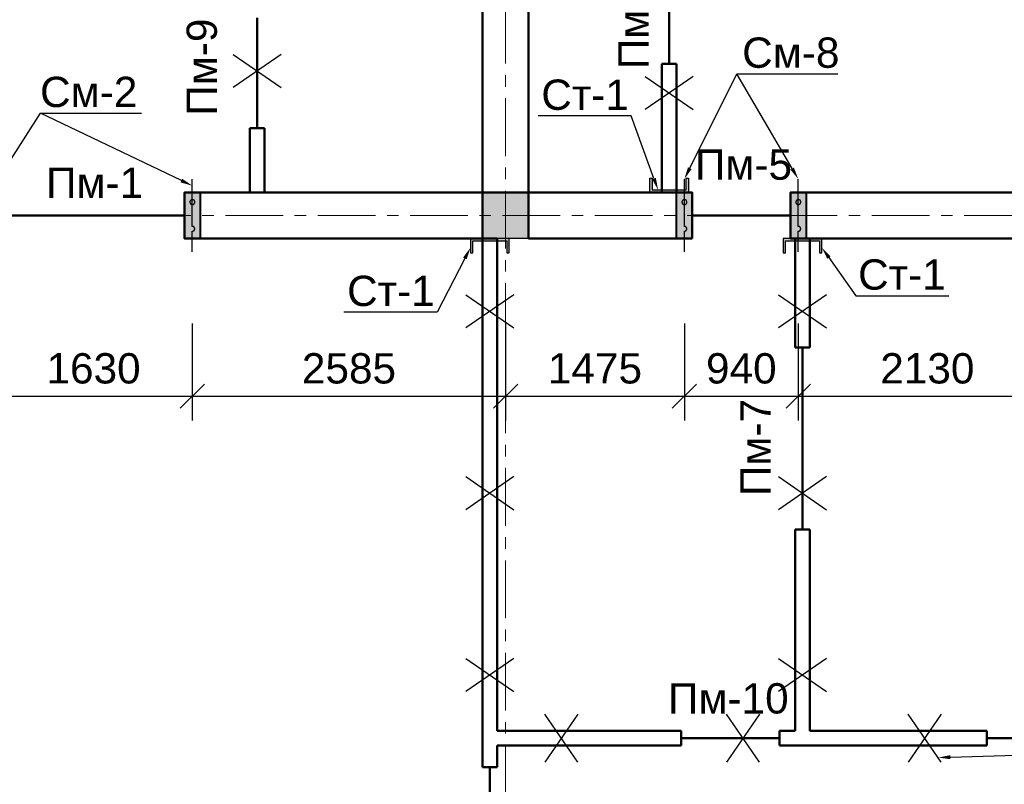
# Model space of a CAD drawing. Header units: millimetres. Extents: x 2063114 to 14983986, y -126020516 to 213791.
# Tile 471 of 656: x 2344007 to 2352132, y -754233 to -747928. Entities that reach past the tile are written whole.
import ezdxf
from ezdxf import colors
from ezdxf.entities.mleader import LeaderData, LeaderLine
from ezdxf.math import Vec2, Vec3

# ---------------------------------------------------------------- set-up
doc = ezdxf.new("R2010")
doc.units = ezdxf.units.MM
doc.linetypes.add('ACAD_ISO10W100', pattern=[18, 12, -3, 0, -3])
doc.linetypes.add('осевая', pattern=[50.8, 31.75, -6.35, 6.35, -6.35])
doc.layers.get('Defpoints').update_dxf_attribs({"color": 6, "lineweight": 35})
for name, color, linetype, lineweight in [('.', 7, 'Continuous', 15), ('РАЗМЕР АР', 150, 'Continuous', 20), ('сплошная_толстая', 7, 'Continuous', 50)]:
    doc.layers.add(name, color=color, linetype=linetype, lineweight=lineweight)
for name, color, linetype in [('AC_OS', 1, 'ACAD_ISO10W100'), ('OBMER', 7, 'Continuous'), ('PDF _leader', 7, 'Continuous'), ('R_Dim', 94, 'Continuous'), ('пунктир', 1, 'ACAD_ISO10W100'), ('Размеры', 28, 'Continuous')]:
    doc.layers.add(name, color=color, linetype=linetype)
doc.styles.add('ISO', font='times.ttf')
doc.styles.get("Standard").update_dxf_attribs({"font": 'arial.ttf'})
doc.dimstyles.new('STANDARD$0', dxfattribs={"dimtxt": 250, "dimasz": 200, "dimexe": 200, "dimexo": 300, "dimgap": 100, "dimtad": 1, "dimdec": 0, "dimzin": 1, "dimdsep": 46, "dimtxsty": 'Standard', "dimblk1": 'OBLIQUE', "dimblk2": 'OBLIQUE', "dimsah": 1, "dimcen": 2.5, "dimdle": 200, "dimadec": 0, "dimazin": 0, "dimtfac": 1, "dimtdec": 0, "dimtmove": 0, "dimatfit": 3, "dimldrblk": 'OBLIQUE', "dimfxl": 600, "dimfxlon": 1, "dimtolj": 1, "dimtzin": 1, "dimarcsym": 0})

# ---------------------------------------------------------------- blocks, each defined once
blk = doc.blocks.new('Сердечник 1')
at = {"layer": 'AC_OS', "ltscale": 150}
h = blk.add_hatch(color=256, dxfattribs=at)
h.dxf.hatch_style = 1
h.paths.add_polyline_path([(769645.1, 403439.4), (769645.1, 403399.4, 1)])
h.paths.add_polyline_path([(769645.1, 403439.4, 1), (769645.1, 403399.4)])
h.paths.add_polyline_path([(769645.1, 403219.4, 1), (769645.1, 403179.4)])
h.paths.add_polyline_path([(769645.1, 403219.4), (769645.1, 403179.4, 1)])
at = {"layer": 'R_Dim', "ltscale": 150}
h = blk.add_hatch(color=256, dxfattribs=at)
h.dxf.hatch_style = 1
h.paths.add_polyline_path([(769710.1, 403499.4), (769580.1, 403499.4), (769580.1, 403119.4), (769710.1, 403119.4)])
at = {"layer": 'AC_OS', "ltscale": 150}
blk.add_lwpolyline([(769645.1, 403609.4), (769645.1, 403439.4, 1), (769645.1, 403399.4, 0.628963), (769645.1, 403399.4), (769645.1, 403219.4, 1.049731), (769645.1, 403179.4, 1), (769645.1, 403219.4), (769645.1, 403009.4)], format="xyb", dxfattribs=at)
at = {"layer": 'PDF _leader', "ltscale": 150}
blk.add_lwpolyline([(769580.1, 403499.4), (769710.1, 403499.4), (769710.1, 403119.4), (769580.1, 403119.4)], close=True, dxfattribs=at)
at = {"layer": 'Размеры', "lineweight": 40, "ltscale": 150}
blk.add_lwpolyline([(769580.1, 403499.4), (769710.1, 403499.4), (769710.1, 403119.4), (769580.1, 403119.4)], close=True, dxfattribs=at)
blk = doc.blocks.new('A$C39DF2FFD')
at = {"layer": '.', "ltscale": 100, "true_color": 0x136734}
h = blk.add_hatch(color=116, dxfattribs=at)
h.dxf.hatch_style = 1
h.paths.add_polyline_path([(-1, -24.3), (-59.5, -24.3), (-59.5, -184.3), (-1, -184.3), (-1, -174.3), (-49.5, -174.3), (-49.5, -34.3), (-1, -34.3)])
at = {"ltscale": 100}
blk.add_lwpolyline([(-1, -24.3), (-59.5, -24.3), (-59.5, -184.3), (-1, -184.3), (-1, -174.3), (-49.5, -174.3), (-49.5, -34.3), (-1, -34.3), (-1, -24.4)], dxfattribs=at)
blk = doc.blocks.new('_Oblique')
at = {"color": 0, "linetype": 'ByBlock', "lineweight": -2}
blk.add_line((-0.5, -0.5), (0.5, 0.5), dxfattribs=at)
blk = doc.blocks.new('*D2830')
at = {"layer": 'Defpoints', "color": 0, "lineweight": 30, "transparency": 16777216}
for p in [(2343801.9, -749842.2), (2345431.9, -749842.2), (2345431.9, -751032.2)]:
    blk.add_point(p, dxfattribs=at)
at = {"layer": 'РАЗМЕР АР', "color": 0, "lineweight": -2, "transparency": 16777216}
for p, q in [((2343801.9, -750432.2), (2343801.9, -751232.2)), ((2345431.9, -750432.2), (2345431.9, -751232.2)), ((2343601.9, -751032.2), (2345631.9, -751032.2))]:
    blk.add_line(p, q, dxfattribs=at)
at = {"layer": 'РАЗМЕР АР', "color": 0, "lineweight": -2, "transparency": 16777216, "xscale": 200, "yscale": 200, "zscale": 200, "rotation": 180}
blk.add_blockref('_Oblique', (2343801.9, -751032.2), dxfattribs=at)
at = {"layer": 'РАЗМЕР АР', "color": 0, "lineweight": -2, "transparency": 16777216, "xscale": 200, "yscale": 200, "zscale": 200}
blk.add_blockref('_Oblique', (2345431.9, -751032.2), dxfattribs=at)
at = {"layer": 'РАЗМЕР АР', "color": 0, "transparency": 16777216, "insert": (2344616.9, -750804.5), "char_height": 250, "attachment_point": 5}
blk.add_mtext('\\A1;1630', dxfattribs=at)
blk = doc.blocks.new('*D2831')
at = {"layer": 'Defpoints', "color": 0, "lineweight": 30, "transparency": 16777216}
for p in [(2348016.9, -749752.2), (2345431.9, -749842.2), (2348016.9, -751032.2)]:
    blk.add_point(p, dxfattribs=at)
at = {"layer": 'РАЗМЕР АР', "color": 0, "lineweight": -2, "transparency": 16777216}
for p, q in [((2345431.9, -750432.2), (2345431.9, -751232.2)), ((2348016.9, -750432.2), (2348016.9, -751232.2)), ((2345231.9, -751032.2), (2348216.9, -751032.2))]:
    blk.add_line(p, q, dxfattribs=at)
at = {"layer": 'РАЗМЕР АР', "color": 0, "lineweight": -2, "transparency": 16777216, "xscale": 200, "yscale": 200, "zscale": 200, "rotation": 180}
blk.add_blockref('_Oblique', (2345431.9, -751032.2), dxfattribs=at)
at = {"layer": 'РАЗМЕР АР', "color": 0, "lineweight": -2, "transparency": 16777216, "xscale": 200, "yscale": 200, "zscale": 200}
blk.add_blockref('_Oblique', (2348016.9, -751032.2), dxfattribs=at)
at = {"layer": 'РАЗМЕР АР', "color": 0, "transparency": 16777216, "insert": (2346724.4, -750804.6), "char_height": 250, "attachment_point": 5}
blk.add_mtext('\\A1;2585', dxfattribs=at)
blk = doc.blocks.new('*D2832')
at = {"layer": 'Defpoints', "color": 0, "lineweight": 30, "transparency": 16777216}
for p in [(2348016.9, -749752.2), (2349491.9, -749842.2), (2349491.9, -751032.2)]:
    blk.add_point(p, dxfattribs=at)
at = {"layer": 'РАЗМЕР АР', "color": 0, "lineweight": -2, "transparency": 16777216}
for p, q in [((2348016.9, -750432.2), (2348016.9, -751232.2)), ((2349491.9, -750432.2), (2349491.9, -751232.2)), ((2347816.9, -751032.2), (2349691.9, -751032.2))]:
    blk.add_line(p, q, dxfattribs=at)
at = {"layer": 'РАЗМЕР АР', "color": 0, "lineweight": -2, "transparency": 16777216, "xscale": 200, "yscale": 200, "zscale": 200, "rotation": 180}
blk.add_blockref('_Oblique', (2348016.9, -751032.2), dxfattribs=at)
at = {"layer": 'РАЗМЕР АР', "color": 0, "lineweight": -2, "transparency": 16777216, "xscale": 200, "yscale": 200, "zscale": 200}
blk.add_blockref('_Oblique', (2349491.9, -751032.2), dxfattribs=at)
at = {"layer": 'РАЗМЕР АР', "color": 0, "transparency": 16777216, "insert": (2348754.4, -750804.6), "char_height": 250, "attachment_point": 5}
blk.add_mtext('\\A1;1475', dxfattribs=at)
blk = doc.blocks.new('*D2833')
at = {"layer": 'Defpoints', "color": 0, "lineweight": 30, "transparency": 16777216}
for p in [(2349491.9, -749842.2), (2350431.9, -749842.2), (2350431.9, -751032.2)]:
    blk.add_point(p, dxfattribs=at)
at = {"layer": 'РАЗМЕР АР', "color": 0, "lineweight": -2, "transparency": 16777216}
for p, q in [((2349491.9, -750432.2), (2349491.9, -751232.2)), ((2350431.9, -750432.2), (2350431.9, -751232.2)), ((2349291.9, -751032.2), (2350631.9, -751032.2))]:
    blk.add_line(p, q, dxfattribs=at)
at = {"layer": 'РАЗМЕР АР', "color": 0, "lineweight": -2, "transparency": 16777216, "xscale": 200, "yscale": 200, "zscale": 200, "rotation": 180}
blk.add_blockref('_Oblique', (2349491.9, -751032.2), dxfattribs=at)
at = {"layer": 'РАЗМЕР АР', "color": 0, "lineweight": -2, "transparency": 16777216, "xscale": 200, "yscale": 200, "zscale": 200}
blk.add_blockref('_Oblique', (2350431.9, -751032.2), dxfattribs=at)
at = {"layer": 'РАЗМЕР АР', "color": 0, "transparency": 16777216, "insert": (2349961.9, -750804.6), "char_height": 250, "attachment_point": 5}
blk.add_mtext('\\A1;940', dxfattribs=at)
blk = doc.blocks.new('*D2834')
at = {"layer": 'Defpoints', "color": 0, "lineweight": 30, "transparency": 16777216}
for p in [(2350431.9, -749842.2), (2352561.9, -749842.2), (2352561.9, -751032.2)]:
    blk.add_point(p, dxfattribs=at)
at = {"layer": 'РАЗМЕР АР', "color": 0, "lineweight": -2, "transparency": 16777216}
for p, q in [((2350431.9, -750432.2), (2350431.9, -751232.2)), ((2352561.9, -750432.2), (2352561.9, -751232.2)), ((2350231.9, -751032.2), (2352761.9, -751032.2))]:
    blk.add_line(p, q, dxfattribs=at)
at = {"layer": 'РАЗМЕР АР', "color": 0, "lineweight": -2, "transparency": 16777216, "xscale": 200, "yscale": 200, "zscale": 200, "rotation": 180}
blk.add_blockref('_Oblique', (2350431.9, -751032.2), dxfattribs=at)
at = {"layer": 'РАЗМЕР АР', "color": 0, "lineweight": -2, "transparency": 16777216, "xscale": 200, "yscale": 200, "zscale": 200}
blk.add_blockref('_Oblique', (2352561.9, -751032.2), dxfattribs=at)
at = {"layer": 'РАЗМЕР АР', "color": 0, "transparency": 16777216, "insert": (2351496.9, -750804.5), "char_height": 250, "attachment_point": 5}
blk.add_mtext('\\A1;2130', dxfattribs=at)
blk = doc.blocks.new('2222')
at = {"layer": 'сплошная_толстая', "color": 6, "lineweight": 30, "ltscale": 150}
for p, q in [((2384011.3, 356703.5), (2384405.5, 356430.7)), ((2384405.5, 356703.5), (2384011.3, 356430.7))]:
    blk.add_line(p, q, dxfattribs=at)

msp = doc.modelspace()

# ---------------------------------------------------------------- hatches: boundary and pattern name
at = {"ltscale": 150, "transparency": 33554687}
h = msp.add_hatch(color=256, dxfattribs=at)
h.dxf.hatch_style = 1
h.paths.add_polyline_path([(2348206.86693, -749352.19946), (2347826.86693, -749352.19946), (2347826.86693, -749732.19946), (2348206.86693, -749732.19946)])

# ---------------------------------------------------------------- linework, layer by layer
at = {"ltscale": 150}
msp.add_lwpolyline([(2347826.86693, -749352.19946), (2348206.86693, -749352.19946), (2348206.86693, -749732.19946), (2347826.86693, -749732.19946)], close=True, dxfattribs=at)
at = {"layer": 'OBMER', "lineweight": 50, "ltscale": 150}
for p, q in [((2349366.86693, -748292.19947), (2349366.86693, -747582.19946)), ((2345966.86693, -748822.19946), (2345966.86693, -747912.19946)), ((2343866.86693, -749542.19946), (2345366.86693, -749542.19946)), ((2349556.86692, -749542.19946), (2350366.86693, -749542.19946)), ((2350466.86693, -752132.19946), (2350466.86693, -750632.19946)), ((2349466.86692, -753852.19946), (2350276.86693, -753852.19946)), ((2351986.86693, -753852.19946), (2353486.86693, -753852.19946)), ((2347886.86693, -755402.19946), (2347886.86693, -754092.19946))]:
    msp.add_line(p, q, dxfattribs=at)
at = {"layer": 'пунктир', "linetype": 'осевая', "lineweight": 9, "ltscale": 15}
for p, q in [((2348016.86693, -743242.19946), (2348016.86693, -762142.19946)), ((2327416.86693, -749542.19946), (2355516.86693, -749542.19946))]:
    msp.add_line(p, q, dxfattribs=at)
at = {"layer": 'сплошная_толстая', "ltscale": 150}
for p, q in [((2347826.86693, -749352.19946), (2347826.86693, -743432.19946)), ((2348206.86693, -749352.19946), (2348206.86693, -743432.19946)), ((2349306.86693, -748292.19947), (2349426.86693, -748292.19947)), ((2349306.86693, -749352.19946), (2349306.86693, -748292.19947)), ((2349426.86693, -749352.19946), (2349426.86693, -748292.19947)), ((2345906.86693, -749352.19946), (2345906.86693, -748822.19946)), ((2346026.86693, -748822.19946), (2345906.86693, -748822.19946)), ((2346026.86693, -749352.19946), (2346026.86693, -748822.19946)), ((2345366.86693, -749352.19946), (2347826.86693, -749352.19946)), ((2345366.86693, -749732.19946), (2345366.86693, -749352.19946)), ((2347826.86693, -749352.19946), (2348206.86693, -749352.19946)), ((2347826.86693, -749732.19946), (2347826.86693, -749352.19946)), ((2348206.86693, -749352.19946), (2349556.86692, -749352.19946)), ((2348206.86693, -749732.19946), (2348206.86693, -749352.19946)), ((2349556.86692, -749732.19946), (2349556.86692, -749352.19946)), ((2350366.86693, -749352.19946), (2352626.86693, -749352.19946)), ((2350366.86693, -749732.19946), (2350366.86693, -749352.19946)), ((2345366.86693, -749732.19946), (2347826.86693, -749732.19946)), ((2347826.86693, -749732.19946), (2347826.86693, -754092.19946)), ((2347826.86693, -749732.19946), (2347946.86693, -749732.19946)), ((2347946.86693, -749732.19946), (2347946.86693, -753792.19946)), ((2348206.86693, -749732.19946), (2349556.86692, -749732.19946)), ((2350366.86693, -749732.19946), (2352626.86693, -749732.19946)), ((2350406.86693, -749732.19946), (2350406.86693, -750632.19946)), ((2350526.86693, -749732.19946), (2350526.86693, -750632.19946)), ((2350406.86693, -750632.19946), (2350526.86693, -750632.19946)), ((2350406.86693, -752132.19946), (2350406.86693, -753792.19946)), ((2350406.86693, -752132.19946), (2350526.86693, -752132.19946)), ((2350526.86693, -752132.19946), (2350526.86693, -753792.19946)), ((2347946.86693, -753792.19946), (2349466.86692, -753792.19946)), ((2349466.86692, -753912.19946), (2349466.86692, -753792.19946)), ((2350276.86693, -753792.19946), (2350406.86693, -753792.19946)), ((2350276.86693, -753912.19946), (2350276.86693, -753792.19946)), ((2350526.86693, -753792.19946), (2351986.86693, -753792.19946)), ((2351986.86693, -753912.19946), (2351986.86693, -753792.19946)), ((2347946.86693, -753912.19946), (2347946.86693, -754092.19946)), ((2347946.86693, -753912.19946), (2349466.86692, -753912.19946)), ((2350276.86693, -753912.19946), (2351986.86693, -753912.19946)), ((2347826.86693, -754092.19946), (2347946.86693, -754092.19946))]:
    msp.add_line(p, q, dxfattribs=at)

# ---------------------------------------------------------------- block references
at = {"color": 116, "ltscale": 100, "true_color": 0x136734, "yscale": 2, "zscale": 2, "rotation": 270}
for p, xscale in [((2349575.42521, -749233.24823), -2), ((2348095.42522, -749851.15069), 2), ((2350675.42522, -749851.15069), 2)]:
    msp.add_blockref('A$C39DF2FFD', p, dxfattribs=dict(at, xscale=xscale))
at = {"layer": 'Размеры'}
for p in [(-38241.50165, -1104917.04736), (-34841.50165, -1105099.30168), (-36321.50165, -1106899.30168), (-33741.50165, -1106899.30168), (-36321.50165, -1108399.30168), (-33741.50165, -1108399.30168), (-36321.50165, -1109899.30168), (-33741.50165, -1109899.30168)]:
    msp.add_blockref('2222', p, dxfattribs=at)
for name, p, rotation in [('Сердечник 1', (3115076.94343, -346232.788), 179.9999999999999), ('Сердечник 1', (3119136.94342, -346232.788), 179.9999999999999), ('Сердечник 1', (3120076.94343, -346232.788), 179.9999999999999), ('2222', (1991908.69713, 1630356.16913), 270), ('2222', (1993408.69713, 1630356.16913), 270), ('2222', (1994908.69713, 1630356.16913), 270)]:
    msp.add_blockref(name, p, dxfattribs=dict(at, rotation=rotation))

# ---------------------------------------------------------------- texts
at = {"layer": '.', "ltscale": 100, "char_height": 250, "attachment_point": 4, "rotation": 90}
for s, insert, width in [('Пм-11', (2349072.28693, -748336.43746), 702.5), ('Пм-9', (2345511.51429, -748720.00558), 785.1935286), ('Пм-7', (2350078.29572, -751856.77833), 774.7043411)]:
    msp.add_mtext(s, dxfattribs=dict(at, insert=insert, width=width))
at = {"layer": '.', "ltscale": 100, "char_height": 250, "attachment_point": 4}
for s, insert, width in [('Пм-5', (2349578.62911, -749124.2812), 789.8777429), ('Пм-1', (2344225.0505, -749272.18112), 702.5), ('Пм-10', (2349356.76529, -753526.05628), 702.5)]:
    msp.add_mtext(s, dxfattribs=dict(at, insert=insert, width=width))

# ---------------------------------------------------------------- dimensions: what is measured, and where the dimension line sits
at = {"layer": 'РАЗМЕР АР'}
for base, p1, p2, picture, middle in [((2348016.86693, -751032.19946), (2345431.86693, -749842.19946), (2348016.86693, -749752.19946), '*D2831', (2346724.36693, -750804.55621)), ((2349491.86692, -751032.19946), (2348016.86693, -749752.19946), (2349491.86692, -749842.19946), '*D2832', (2348754.36692, -750804.55621)), ((2345431.86693, -751032.19946), (2343801.86693, -749842.19946), (2345431.86693, -749842.19946), '*D2830', (2344616.86693, -750804.47095)), ((2350431.86693, -751032.19946), (2349491.86692, -749842.19946), (2350431.86693, -749842.19946), '*D2833', (2349961.86692, -750804.55621)), ((2352561.86693, -751032.19946), (2350431.86693, -749842.19946), (2352561.86693, -749842.19946), '*D2834', (2351496.86693, -750804.47095))]:
    dim = msp.add_linear_dim(base=base, p1=p1, p2=p2, dimstyle='STANDARD$0', override={"dimtmove": 1}, dxfattribs=at)
    dim.commit()
    dim.dimension.update_dxf_attribs({"geometry": picture, "text_midpoint": middle})

# ---------------------------------------------------------------- leaders
ml = msp.add_multileader_mtext('Standard')
ml.set_content('См-8', color=256)
ml.set_leader_properties(color=256, linetype='ByLayer', lineweight=-1)
ml.build(insert=Vec2(0, 0))
ml.multileader.update_dxf_attribs({"has_dogleg": 0, "text_left_attachment_type": 6, "text_right_attachment_type": 6, "dogleg_length": 0.36, "arrow_head_size": 100})
ctx = ml.context
ctx.base_point, ctx.char_height, ctx.arrow_head_size, ctx.landing_gap_size, ctx.plane_origin = Vec3(2349924.59495, -748374.59523), 250, 100, 60.75, Vec3(2335190.86055, -749204.33164)
ctx.left_attachment, ctx.right_attachment, ctx.text_align_type = 6, 6, 1
notes = []
notes.append((ctx, [(0, (1, 1, 0), (2349924.23495, -748374.59523), (1, 0), 0.36, [(2, [(2350431.86693, -749242.19946)], 0, []), (0, [(2349491.86692, -749242.19946)], 0, [])])]))
ctx.mtext.insert, ctx.mtext.rotation, ctx.mtext.width, ctx.mtext.alignment, ctx.mtext.flow_direction = Vec3(2350370.40634, -748074.59523), 6.2831853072, 1109.9507956, 2, 5
ml = msp.add_multileader_mtext('Standard')
ml.set_content('См-2', color=256)
ml.set_leader_properties(color=256, linetype='ByLayer', lineweight=-1)
ml.build(insert=Vec2(0, 0))
ml.multileader.update_dxf_attribs({"has_dogleg": 0, "text_left_attachment_type": 6, "text_right_attachment_type": 6, "dogleg_length": 0.36, "arrow_head_size": 100})
ctx = ml.context
ctx.base_point, ctx.char_height, ctx.arrow_head_size, ctx.landing_gap_size, ctx.plane_origin = Vec3(2344178.63633, -748698.37201), 250, 100, 60.75, Vec3(2329830.86411, -751569.19981)
ctx.left_attachment, ctx.right_attachment, ctx.text_align_type = 6, 6, 1
notes.append((ctx, [(0, (1, 1, 0), (2344178.27633, -748698.37201), (1, 0), 0.36, [(2, [(2345431.86693, -749297.24846)], 0, []), (0, [(2343801.86693, -749291.56521)], 0, [])])]))
ctx.mtext.insert, ctx.mtext.rotation, ctx.mtext.width, ctx.mtext.alignment, ctx.mtext.flow_direction = Vec3(2344576.88633, -748398.37201), 6.2831853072, 1109.9507956, 2, 5
at = {"color": 0}
ml = msp.add_multileader_mtext('Standard', dxfattribs=at)
ml.set_content('Ст-1')
ml.set_leader_properties(color=256, linetype='ByLayer', lineweight=-1)
ml.build(insert=Vec2(0, 0))
ml.multileader.update_dxf_attribs({"has_dogleg": 0, "text_left_attachment_type": 6, "text_right_attachment_type": 6, "dogleg_length": 0.36, "arrow_head_size": 100})
ctx = ml.context
ctx.base_point, ctx.char_height, ctx.arrow_head_size, ctx.landing_gap_size, ctx.plane_origin = Vec3(2348291.51533, -748721.31712), 250, 100, 60.75, Vec3(2328377.77362, -751486.94522)
ctx.left_attachment, ctx.right_attachment, ctx.text_align_type = 6, 6, 1
notes.append((ctx, [(1, (1, 1, 0), (2349054.57587, -748721.31712), (-1, 0), 0.36, [(0, [(2349275.37229, -749332.19946)], 0, [])])]))
ctx.mtext.insert, ctx.mtext.rotation, ctx.mtext.width, ctx.mtext.alignment, ctx.mtext.flow_direction = Vec3(2348672.8656, -748421.31712), 6.2831853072, 945.8588064, 2, 5
ml = msp.add_multileader_mtext('Standard', dxfattribs=at)
ml.set_content('Ст-1')
ml.set_leader_properties(color=256, linetype='ByLayer', lineweight=-1)
ml.build(insert=Vec2(0, 0))
ml.multileader.update_dxf_attribs({"has_dogleg": 0, "text_left_attachment_type": 6, "text_right_attachment_type": 6, "dogleg_length": 0.36, "arrow_head_size": 100})
ctx = ml.context
ctx.base_point, ctx.char_height, ctx.arrow_head_size, ctx.landing_gap_size, ctx.plane_origin = Vec3(2346688.91619, -750339.23088), 250, 100, 60.75, Vec3(2326766.0892, -753683.45603)
ctx.left_attachment, ctx.right_attachment, ctx.text_align_type = 6, 6, 1
notes.append((ctx, [(1, (1, 1, 0), (2347451.97674, -750339.23088), (-1, 0), 0.36, [(1, [(2347726.86693, -749807.85724)], 0, [])])]))
ctx.mtext.insert, ctx.mtext.rotation, ctx.mtext.width, ctx.mtext.alignment, ctx.mtext.flow_direction = Vec3(2347070.26647, -750039.23088), 6.2831853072, 1109.9507956, 2, 5
ml = msp.add_multileader_mtext('Standard', dxfattribs=at)
ml.set_content('Ст-1')
ml.set_leader_properties(color=256, linetype='ByLayer', lineweight=-1)
ml.build(insert=Vec2(0, 0))
ml.multileader.update_dxf_attribs({"has_dogleg": 0, "text_left_attachment_type": 6, "text_right_attachment_type": 6, "dogleg_length": 0.36, "arrow_head_size": 100})
ctx = ml.context
ctx.base_point, ctx.char_height, ctx.arrow_head_size, ctx.landing_gap_size, ctx.plane_origin = Vec3(2350905.52556, -750204.09448), 250, 100, 60.75, Vec3(2331479.32814, -753683.45603)
ctx.left_attachment, ctx.right_attachment, ctx.text_align_type = 6, 6, 1
notes.append((ctx, [(0, (1, 1, 0), (2350905.16556, -750204.09448), (1, 0), 0.36, [(1, [(2350626.86693, -749807.85724)], 0, [])])]))
ctx.mtext.insert, ctx.mtext.rotation, ctx.mtext.width, ctx.mtext.alignment, ctx.mtext.flow_direction = Vec3(2351286.87583, -749904.09448), 6.2831853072, 1109.9507956, 2, 5
ml = msp.add_multileader_mtext('Standard')
ml.set_content('{\\fISOCPEUR|b0|i0|c204|p34;\\C7;ММ-1}', color=256, style='ISO')
ml.set_leader_properties(color=256, linetype='ByLayer', lineweight=-1)
ml.build(insert=Vec2(0, 0))
ml.multileader.update_dxf_attribs({"text_left_attachment_type": 6, "text_right_attachment_type": 6, "dogleg_length": 0.36, "arrow_head_size": 100})
ctx = ml.context
ctx.base_point, ctx.char_height, ctx.arrow_head_size, ctx.landing_gap_size, ctx.plane_origin = Vec3(2350457.92152, -755293.10507), 250, 100, 60.75, Vec3(2355119.86714, -754032.27605)
ctx.left_attachment, ctx.right_attachment, ctx.text_align_type = 6, 6, 1
notes.append((ctx, [(0, (1, 1, 0), (2351279.78152, -755293.10507), (-1, 0), 0.36, [(0, [(2351586.77155, -754012.54739), (2353055.04756, -753966.7082)], 0, [])])]))
ctx.mtext.insert, ctx.mtext.width, ctx.mtext.alignment, ctx.mtext.flow_direction = Vec3(2350868.67152, -754993.10507), 966.0990101, 2, 5
for ctx, leaders in notes:
    for number, flags, end, landing, length, lines in leaders:
        leader = LeaderData()
        leader.index, (leader.has_last_leader_line, leader.has_dogleg_vector, leader.attachment_direction) = number, flags
        leader.last_leader_point, leader.dogleg_vector, leader.dogleg_length = Vec3(end), Vec3(landing), length
        for number, points, colour, breaks in lines:
            line = LeaderLine()
            line.index, line.vertices, line.color, line.breaks = number, Vec3.list(points), colors.encode_raw_color(colour), breaks
            leader.lines.append(line)
        ctx.leaders.append(leader)

doc.saveas('drawing.dxf')
